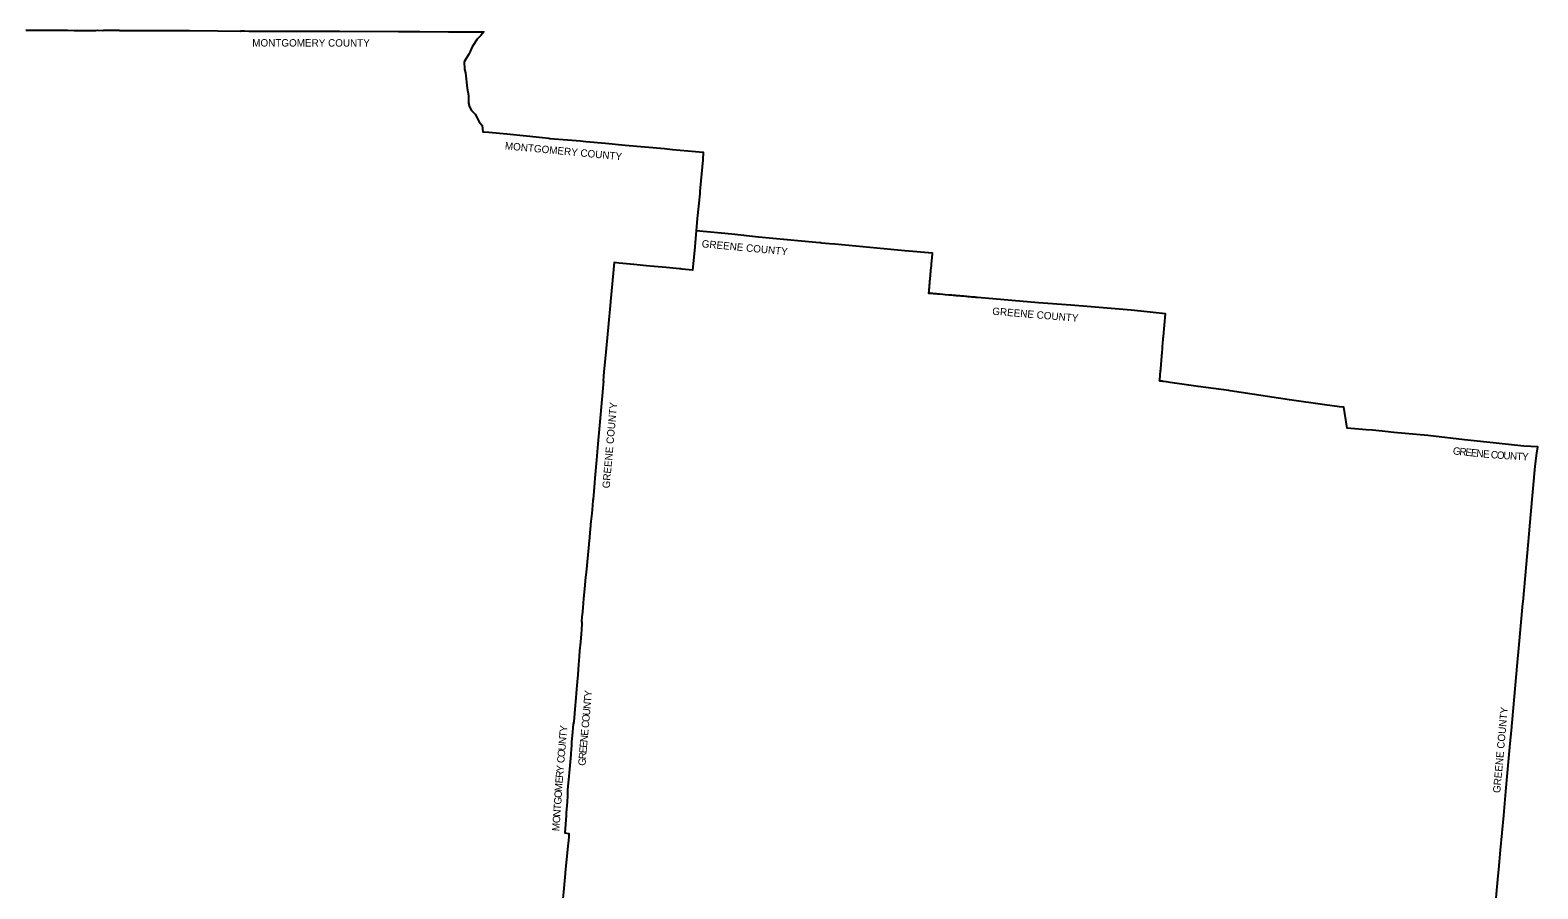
# Model space of a CAD drawing. Extents: x 1310247 to 1664935, y 284496 to 704931.
# Drawn here: x 1442248 to 1646054, y 588811 to 704923 of the extents above; entities that cross this region are included whole.
import ezdxf

# ---------------------------------------------------------------- set-up
doc = ezdxf.new("R2010")
doc.units = 0
doc.layers.add('GM_X_Adjacent_County_Text', color=7, linetype='Continuous')
doc.layers.add('GM_X_Minor_Lake', color=7, linetype='Continuous')

msp = doc.modelspace()

# ---------------------------------------------------------------- linework, layer by layer
at = {"layer": 'GM_X_Adjacent_County_Text'}
for points in [[(1441679, 704923), (1442500, 704921), (1444239, 704915), (1445065, 704913), (1446033, 704912), (1446716, 704906), (1446726, 704906), (1446997, 704907), (1447300, 704904), (1448198, 704895), (1448890, 704893), (1449413, 704890), (1449585, 704890), (1450262, 704893), (1450539, 704894), (1451113, 704896), (1451340, 704898), (1452066, 704896), (1452229, 704898), (1454264, 704898), (1454307, 704897), (1454817, 704883), (1454900, 704883), (1457349, 704882), (1459031, 704882), (1460113, 704882), (1460537, 704883), (1463110, 704884), (1463808, 704885), (1467632, 704840), (1470649, 704806), (1470737, 704846), (1471213, 704845), (1471821, 704807), (1472129, 704805), (1472499, 704805), (1473526, 704804), (1474620, 704805), (1476254, 704804), (1477851, 704804), (1478745, 704804), (1481319, 704804), (1484059, 704804), (1492036, 704757), (1494936, 704740), (1498786, 704715), (1500967, 704702), (1503592, 704686), (1503174, 704184), (1502686, 703683), (1502003, 702672), (1501731, 702040), (1501569, 701663), (1500902, 700653), (1500977, 699640), (1501093, 699135), (1501302, 697092), (1501495, 696079), (1501483, 695067), (1501658, 694562), (1501897, 694059), (1502397, 693548), (1502958, 692519), (1503349, 692014), (1503440, 691186), (1504239, 691111), (1506688, 690884), (1509352, 690632), (1510631, 690494), (1512343, 690309), (1512502, 690292), (1514880, 690099), (1516660, 689936), (1517368, 689875), (1520019, 689629), (1522700, 689379), (1527979, 688912), (1529058, 688806), (1533229, 688408), (1533176, 687383), (1532827, 683579), (1532793, 683153), (1532785, 683070), (1532780, 683028), (1532758, 682794), (1532432, 679433), (1532283, 677782), (1532041, 675147), (1531797, 672489), (1530391, 672620), (1530185, 672639), (1530038, 672653), (1528215, 672823), (1526582, 672974), (1525567, 673069), (1523836, 673230), (1521863, 673437), (1521202, 673511), (1520709, 668235), (1520705, 668193), (1520384, 664777), (1520023, 660938), (1519813, 658703), (1519703, 657526), (1519767, 657522), (1519721, 657005), (1519315, 652452), (1519006, 648972), (1518813, 646827), (1518591, 644340), (1518536, 643720), (1518431, 642543), (1518332, 641513), (1518326, 641371), (1518259, 640662), (1518157, 639578), (1518047, 638486), (1518013, 638056), (1517996, 637880), (1517956, 637494), (1517851, 636348), (1517401, 631589), (1517372, 631282), (1517339, 630940), (1517193, 629398), (1517070, 628091), (1516950, 626823), (1516853, 625802), (1516837, 625626), (1516829, 625517), (1516813, 625303), (1516799, 625124), (1516799, 624956), (1516805, 624838), (1516816, 624734), (1516766, 623815), (1516721, 623276), (1516627, 622180), (1516526, 620993), (1516461, 620230), (1516373, 619132), (1516260, 617762), (1516180, 616799), (1516178, 616786), (1516098, 615814), (1515954, 614086), (1515919, 613667), (1515732, 611412), (1515652, 611078), (1515518, 609565), (1515445, 608707), (1515409, 608098), (1515389, 607781), (1515372, 607596), (1515366, 607536), (1515339, 607244), (1515313, 606977), (1515268, 606492), (1515139, 605013), (1515012, 603538), (1514900, 602242), (1514882, 601803), (1514878, 601372), (1514833, 600600), (1514720, 599092), (1514692, 598721), (1514563, 596991), (1514516, 596366), (1515043, 596304), (1515079, 595944), (1515011, 595290), (1514942, 594632), (1514556, 590959), (1514552, 590906), (1514077, 585460)], [(1640197, 585063), (1640696, 590579), (1640772, 591419), (1641010, 594042), (1641435, 598750), (1641726, 601963), (1641954, 604485), (1642314, 608472), (1642473, 610227), (1643260, 618938), (1643522, 621830), (1644023, 627376), (1644047, 627642), (1644788, 635767), (1645124, 639449), (1645710, 645966), (1645905, 647740), (1646054, 648559), (1644155, 648666), (1640422, 649068), (1640009, 649114), (1636122, 649546), (1631173, 650097), (1626598, 650535), (1625424, 650665), (1624132, 650799), (1623695, 650826), (1622857, 650878), (1620274, 651118), (1619806, 653933), (1619239, 653996), (1617265, 654250), (1612466, 654942), (1604465, 656151), (1604274, 656176), (1600121, 656741), (1596967, 657204), (1596349, 657295), (1595866, 657359), (1595384, 657425), (1595267, 657439), (1594963, 657480), (1594917, 657488), (1594938, 657643), (1595059, 658846), (1595073, 659009), (1595093, 659204), (1595104, 659335), (1595118, 659531), (1595126, 659678), (1595140, 659842), (1595148, 659923), (1595164, 660136), (1595173, 660253), (1595186, 660399), (1595213, 660707), (1595240, 661033), (1595257, 661229), (1595263, 661304), (1595277, 661490), (1595297, 661719), (1595309, 661866), (1595319, 661997), (1595381, 662748), (1595402, 663010), (1595412, 663157), (1595426, 663320), (1595434, 663418), (1595436, 663451), (1595436, 663458), (1595437, 663467), (1595437, 663472), (1595438, 663478), (1595438, 663482), (1595705, 666584), (1592391, 666912), (1591062, 667038), (1585119, 667576), (1582933, 667735), (1578532, 668072), (1570322, 668755), (1570312, 668760), (1570301, 668764), (1570269, 668771), (1570203, 668779), (1570072, 668792), (1569942, 668804), (1569778, 668819), (1569560, 668838), (1569337, 668856), (1569091, 668878), (1569047, 668882), (1568879, 668898), (1568732, 668911), (1568470, 668934), (1568369, 668944), (1568241, 668953), (1568110, 668962), (1567897, 668978), (1567750, 668991), (1567669, 668999), (1567522, 669011), (1567440, 669018), (1567293, 669031), (1567195, 669040), (1567080, 669050), (1566853, 669071), (1566657, 669087), (1566452, 669103), (1565919, 669147), (1565611, 669175), (1565159, 669214), (1564950, 669232), (1564747, 669248), (1564535, 669265), (1564360, 669280), (1564217, 669293), (1564081, 669304), (1563861, 669322), (1563728, 669335), (1563736, 669409), (1563757, 669620), (1563769, 669761), (1563785, 669918), (1563802, 670123), (1563818, 670298), (1563834, 670494), (1563847, 670625), (1563857, 670723), (1563867, 670837), (1563885, 671033), (1563908, 671262), (1563960, 671817), (1563976, 671997), (1563999, 672242), (1564021, 672471), (1564077, 673086), (1564099, 673317), (1564227, 674652), (1564236, 674766), (1560479, 675078), (1551023, 675968), (1550299, 676036), (1549222, 676138), (1549164, 676143), (1549055, 676153), (1548977, 676162), (1548435, 676212), (1540699, 676942), (1537119, 677318), (1532283, 677782), (1532041, 675147), (1531797, 672489), (1530391, 672620), (1530185, 672639), (1530038, 672653), (1528215, 672823), (1526582, 672974), (1525567, 673069), (1523836, 673230), (1521863, 673437), (1521202, 673511), (1520709, 668235), (1520705, 668193), (1520384, 664777), (1520023, 660938), (1519813, 658703), (1519703, 657526), (1519767, 657522), (1519721, 657005), (1519315, 652452), (1519006, 648972), (1518813, 646827), (1518591, 644340), (1518536, 643720), (1518431, 642543), (1518332, 641513), (1518326, 641371), (1518259, 640662), (1518157, 639578), (1518047, 638486), (1518013, 638056), (1517996, 637880), (1517956, 637494), (1517851, 636348), (1517401, 631589), (1517372, 631282), (1517339, 630940), (1517193, 629398), (1517070, 628091), (1516950, 626823), (1516853, 625802), (1516837, 625626), (1516829, 625517), (1516813, 625303), (1516799, 625124), (1516799, 624956), (1516805, 624838), (1516816, 624734), (1516766, 623815), (1516721, 623276), (1516627, 622180), (1516526, 620993), (1516461, 620230), (1516373, 619132), (1516260, 617762), (1516180, 616799), (1516178, 616786), (1516098, 615814), (1515954, 614086), (1515919, 613667), (1515732, 611412), (1515652, 611078), (1515518, 609565), (1515445, 608707), (1515409, 608098), (1515389, 607781), (1515372, 607596), (1515366, 607536), (1515339, 607244), (1515313, 606977), (1515268, 606492), (1515139, 605013), (1515012, 603538), (1514900, 602242), (1514882, 601803), (1514878, 601372), (1514833, 600600), (1514720, 599092), (1514692, 598721), (1514563, 596991), (1514516, 596366), (1515043, 596304), (1515079, 595944), (1515011, 595290), (1514942, 594632), (1514556, 590959), (1514552, 590906), (1514077, 585460)]]:
    msp.add_lwpolyline(points, dxfattribs=at)

# ---------------------------------------------------------------- texts
at = {"layer": 'GM_X_Minor_Lake'}
for s, rotation, p in [('MONTGOMERY COUNTY', 359.94726, (1472267, 702710)), ('MONTGOMERY COUNTY', 354.62715, (1506388, 688811)), ('GREENE COUNTY', 354.61585, (1532997, 675570)), ('GREENE COUNTY', 355.23019, (1572274, 666446)), ('GREENE COUNTY', 84.94093, (1520579, 642933)), ('G', 354.18337, (1634531, 647560)), ('R', 354.18428, (1635411, 647471)), ('E', 354.18399, (1636221, 647388)), ('E', 354.19883, (1636965, 647312)), ('N', 354.34868, (1637712, 647237)), ('E', 354.69294, (1638599, 647149)), ('C', 355.47683, (1639661, 647053)), ('O', 355.81374, (1640479, 646988)), ('U', 356.46534, (1641374, 646923)), ('N', 356.77869, (1642262, 646868)), ('T', 356.86149, (1643147, 646818)), ('Y', 356.86629, (1643894, 646777)), ('Y', 84.99851, (1518129, 614727)), ('N', 84.99099, (1517987, 613104)), ('T', 84.99851, (1518064, 613983)), ('C', 84.79879, (1517756, 610530)), ('O', 84.88547, (1517830, 611344)), ('U', 84.96057, (1517909, 612224)), ('GREENE COUNTY', 84.81454, (1640964, 601734)), ('T', 85.12497, (1514741, 609240)), ('Y', 85.12534, (1514805, 609985)), ('N', 84.63049, (1517575, 608600)), ('E', 84.62536, (1517658, 609479)), ('O', 85.12473, (1514516, 606596)), ('U', 85.12534, (1514591, 607477)), ('N', 85.12588, (1514666, 608359)), ('E', 85.16247, (1517445, 607115)), ('E', 84.85066, (1517508, 607858)), ('Y', 85.12473, (1514346, 604601)), ('C', 85.12548, (1514447, 605785)), ('G', 85.58589, (1517313, 605425)), ('R', 85.45352, (1517381, 606304)), ('E', 85.19492, (1514214, 603045)), ('R', 85.12548, (1514277, 603790)), ('O', 87.38677, (1514100, 601088)), ('M', 86.08662, (1514140, 601965)), ('N', 85.89127, (1513921, 598549)), ('T', 85.89758, (1513984, 599431)), ('G', 86.07383, (1514038, 600180)), ('M', 85.89067, (1513780, 596583)), ('O', 85.88943, (1513858, 597667))]:
    msp.add_text(s, height=1000, rotation=rotation, dxfattribs=at).set_placement(p)

doc.saveas('drawing.dxf')
